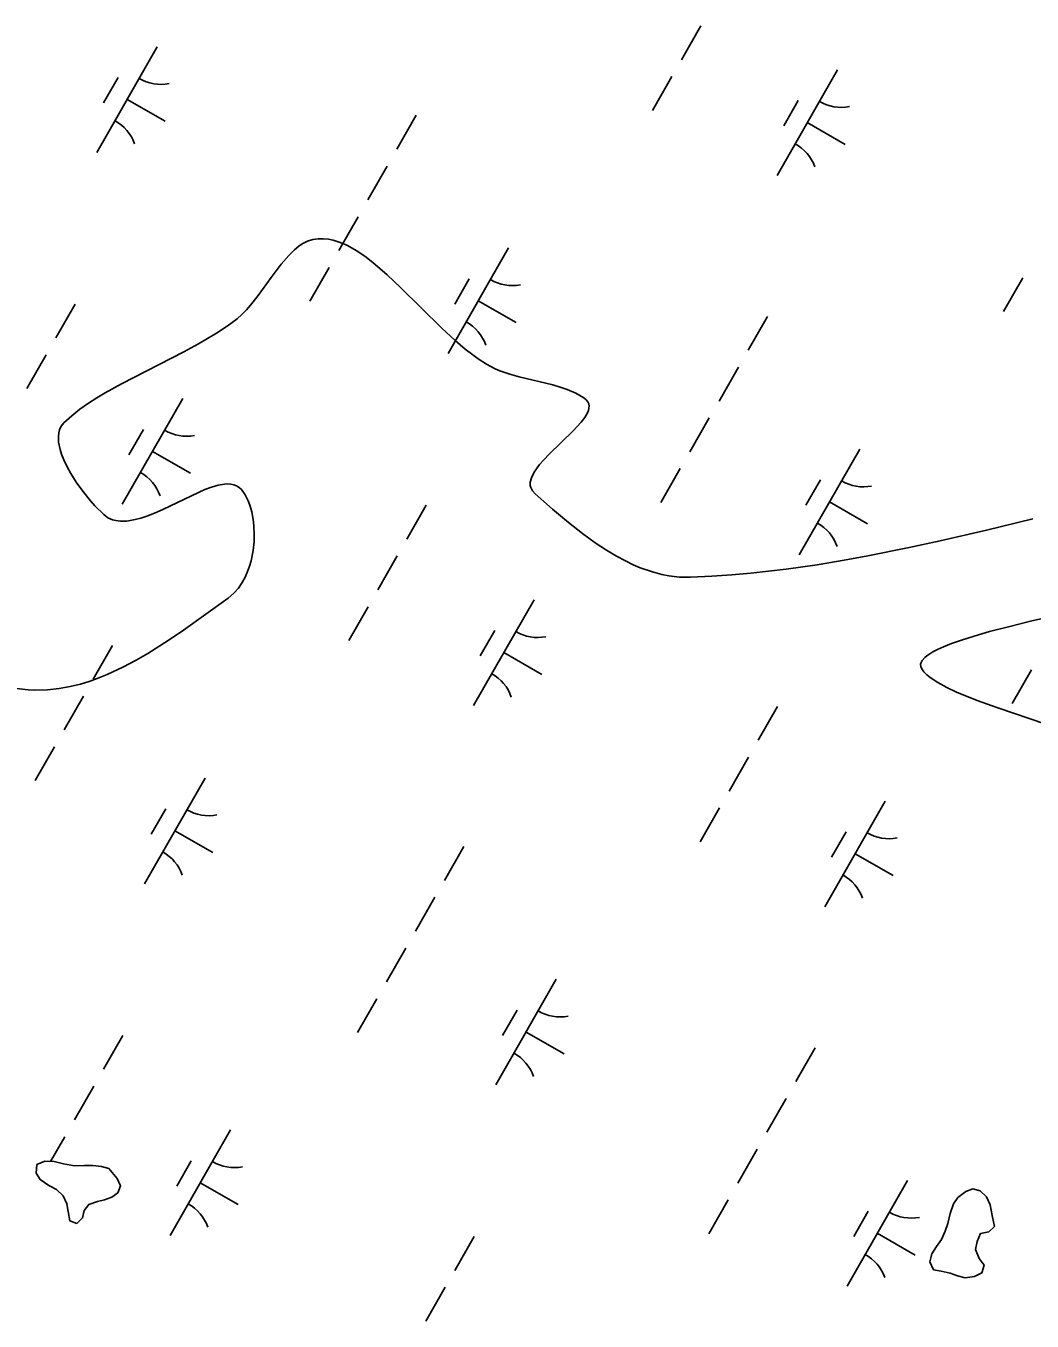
# Model space of a CAD drawing. Extents: x 3930721 to 3950824, y 220441 to 242861.
# Drawn here: x 3946156 to 3946569, y 231530 to 232062 of the extents above; entities that cross this region are included whole.
import ezdxf

# ---------------------------------------------------------------- set-up
doc = ezdxf.new("R2010")
doc.units = 0
for name, color, linetype in [('V-SITE-VEGE', 7, 'Continuous'), ('V-TOPO-SHOR', 7, 'Continuous'), ('V-WETL-SWMP', 7, 'Continuous')]:
    doc.layers.add(name, color=color, linetype=linetype)

msp = doc.modelspace()

# ---------------------------------------------------------------- linework, layer by layer
at = {"layer": 'V-SITE-VEGE'}
for p, q in [((3946273.63, 231974.24), (3946271.47, 231973.57)), ((3946275.82, 231974.53), (3946273.63, 231974.24)), ((3946277.96, 231974.55), (3946275.82, 231974.53)), ((3946280.04, 231974.33), (3946277.96, 231974.55)), ((3946282.08, 231973.9), (3946280.04, 231974.33)), ((3946266.15, 231970.02), (3946263.77, 231967.66)), ((3946267.97, 231971.52), (3946266.15, 231970.02)), ((3946269.35, 231972.47), (3946267.97, 231971.52)), ((3946271.47, 231973.57), (3946269.35, 231972.47)), ((3946284.06, 231973.3), (3946282.08, 231973.9)), ((3946285.99, 231972.56), (3946284.06, 231973.3)), ((3946287.87, 231971.69), (3946285.99, 231972.56)), ((3946291.54, 231969.64), (3946287.87, 231971.69)), ((3946295, 231967.31), (3946291.54, 231969.64)), ((3946260.66, 231964.02), (3946256.58, 231958.61)), ((3946263.77, 231967.66), (3946260.66, 231964.02)), ((3946298.27, 231964.82), (3946295, 231967.31)), ((3946304.27, 231959.68), (3946298.27, 231964.82)), ((3946256.58, 231958.61), (3946251.17, 231951.18)), ((3946309.75, 231954.5), (3946304.27, 231959.68)), ((3946326.71, 231937.73), (3946309.75, 231954.5)), ((3946251.17, 231951.18), (3946248.05, 231947.22)), ((3946244.55, 231943.43), (3946242.58, 231941.69)), ((3946246.37, 231945.3), (3946244.55, 231943.43)), ((3946248.05, 231947.22), (3946246.37, 231945.3)), ((3946238.52, 231938.66), (3946234.11, 231935.73)), ((3946242.58, 231941.69), (3946238.52, 231938.66)), ((3946332.18, 231932.68), (3946326.71, 231937.73)), ((3946234.11, 231935.73), (3946226.68, 231931.34)), ((3946336.28, 231929.19), (3946332.18, 231932.68)), ((3946220.67, 231928.09), (3946195.1, 231914.99)), ((3946226.68, 231931.34), (3946220.67, 231928.09)), ((3946339.35, 231926.8), (3946336.28, 231929.19)), ((3946341.65, 231925.16), (3946339.35, 231926.8)), ((3946345.1, 231922.96), (3946341.65, 231925.16)), ((3946348.53, 231921.13), (3946345.1, 231922.96)), ((3946350.57, 231920.24), (3946348.53, 231921.13)), ((3946354.65, 231918.83), (3946350.57, 231920.24)), ((3946358.43, 231917.79), (3946354.65, 231918.83)), ((3946372.28, 231914.46), (3946358.43, 231917.79)), ((3946188.33, 231911.22), (3946184.9, 231909.17)), ((3946195.1, 231914.99), (3946188.33, 231911.22)), ((3946375.69, 231913.45), (3946372.28, 231914.46)), ((3946378.17, 231912.57), (3946375.69, 231913.45)), ((3946381.73, 231911.03), (3946378.17, 231912.57)), ((3946385.06, 231909.14), (3946381.73, 231911.03)), ((3946181.43, 231906.94), (3946177.96, 231904.49)), ((3946184.9, 231909.17), (3946181.43, 231906.94)), ((3946386.03, 231908.36), (3946385.06, 231909.14)), ((3946386.69, 231907.53), (3946386.03, 231908.36)), ((3946387.06, 231906.67), (3946386.69, 231907.53)), ((3946387.2, 231905.78), (3946387.06, 231906.67)), ((3946387.13, 231904.87), (3946387.2, 231905.78)), ((3946174.56, 231901.82), (3946171.34, 231898.86)), ((3946177.96, 231904.49), (3946174.56, 231901.82)), ((3946383.99, 231899.22), (3946385.41, 231901.11)), ((3946385.41, 231901.11), (3946386.52, 231903.01)), ((3946386.52, 231903.01), (3946386.89, 231903.94)), ((3946386.89, 231903.94), (3946387.13, 231904.87)), ((3946169.27, 231894.85), (3946169.09, 231893.24)), ((3946169.56, 231895.98), (3946169.27, 231894.85)), ((3946170.28, 231897.51), (3946169.56, 231895.98)), ((3946171.34, 231898.86), (3946170.28, 231897.51)), ((3946370.77, 231886.01), (3946380.68, 231895.6)), ((3946380.68, 231895.6), (3946383.99, 231899.22)), ((3946169.09, 231893.24), (3946169.19, 231890.94)), ((3946169.19, 231890.94), (3946169.8, 231887.91)), ((3946169.8, 231887.91), (3946170.42, 231885.97)), ((3946170.42, 231885.97), (3946171.31, 231883.7)), ((3946368.57, 231883.71), (3946370.77, 231886.01)), ((3946171.31, 231883.7), (3946172.55, 231881.06)), ((3946172.55, 231881.06), (3946174.22, 231878.03)), ((3946363.46, 231876.27), (3946364.58, 231878.58)), ((3946364.58, 231878.58), (3946365.54, 231880.03)), ((3946365.54, 231880.03), (3946366.85, 231881.73)), ((3946366.85, 231881.73), (3946368.57, 231883.71)), ((3946174.22, 231878.03), (3946176.38, 231874.59)), ((3946176.38, 231874.59), (3946179.08, 231870.8)), ((3946231.98, 231872.47), (3946234.71, 231873.27)), ((3946234.71, 231873.27), (3946237.41, 231873.74)), ((3946237.41, 231873.74), (3946238.71, 231873.8)), ((3946238.71, 231873.8), (3946239.97, 231873.73)), ((3946239.97, 231873.73), (3946241.18, 231873.48)), ((3946241.18, 231873.48), (3946242.34, 231873.05)), ((3946363.02, 231874.48), (3946363.46, 231876.27)), ((3946363.02, 231873.2), (3946363.02, 231874.48)), ((3946363.22, 231872.28), (3946363.02, 231873.2)), ((3946179.08, 231870.8), (3946182.33, 231866.79)), ((3946212.05, 231863.35), (3946226.62, 231870.33)), ((3946226.62, 231870.33), (3946229.27, 231871.46)), ((3946229.27, 231871.46), (3946231.98, 231872.47)), ((3946242.34, 231873.05), (3946243.42, 231872.38)), ((3946243.42, 231872.38), (3946244.41, 231871.45)), ((3946244.41, 231871.45), (3946245.88, 231869.39)), ((3946245.88, 231869.39), (3946247.12, 231866.91)), ((3946363.87, 231870.96), (3946363.22, 231872.28)), ((3946364.97, 231869.74), (3946363.87, 231870.96)), ((3946372.22, 231863.43), (3946364.97, 231869.74)), ((3946182.33, 231866.79), (3946184.08, 231864.84)), ((3946184.08, 231864.84), (3946187.78, 231861.18)), ((3946208.54, 231861.8), (3946212.05, 231863.35)), ((3946247.12, 231866.91), (3946247.82, 231865.04)), ((3946247.82, 231865.04), (3946248.57, 231862.34)), ((3946378.72, 231857.98), (3946372.22, 231863.43)), ((3946187.78, 231861.18), (3946189.49, 231859.93)), ((3946189.49, 231859.93), (3946191.37, 231859.09)), ((3946191.37, 231859.09), (3946192.71, 231858.73)), ((3946192.71, 231858.73), (3946194.59, 231858.49)), ((3946194.59, 231858.49), (3946197.26, 231858.56)), ((3946197.26, 231858.56), (3946200.72, 231859.15)), ((3946200.72, 231859.15), (3946202.93, 231859.74)), ((3946202.93, 231859.74), (3946205.51, 231860.61)), ((3946205.51, 231860.61), (3946208.54, 231861.8)), ((3946248.57, 231862.34), (3946249.26, 231858.43)), ((3946249.26, 231858.43), (3946249.48, 231856.07)), ((3946384.54, 231853.4), (3946378.72, 231857.98)), ((3946569.55, 231859.46), (3946550.57, 231854.87)), ((3946249.48, 231856.07), (3946249.58, 231853.3)), ((3946249.58, 231853.3), (3946249.49, 231850.08)), ((3946389.73, 231849.62), (3946384.54, 231853.4)), ((3946550.57, 231854.87), (3946531.5, 231850.45)), ((3946249.49, 231850.08), (3946249.1, 231846.39)), ((3946394.35, 231846.56), (3946389.73, 231849.62)), ((3946398.45, 231844.1), (3946394.35, 231846.56)), ((3946518.76, 231847.66), (3946501.74, 231844.23)), ((3946531.5, 231850.45), (3946518.76, 231847.66)), ((3946248.28, 231842.23), (3946247.67, 231840.07)), ((3946249.1, 231846.39), (3946248.28, 231842.23)), ((3946402.09, 231842.14), (3946398.45, 231844.1)), ((3946405.31, 231840.6), (3946402.09, 231842.14)), ((3946492.01, 231842.45), (3946480.88, 231840.61)), ((3946501.74, 231844.23), (3946492.01, 231842.45)), ((3946246.88, 231837.84), (3946245.89, 231835.56)), ((3946247.67, 231840.07), (3946246.88, 231837.84)), ((3946408.16, 231839.39), (3946405.31, 231840.6)), ((3946413.21, 231837.63), (3946408.16, 231839.39)), ((3946417.06, 231836.62), (3946413.21, 231837.63)), ((3946419.98, 231836.06), (3946417.06, 231836.62)), ((3946424.41, 231835.56), (3946419.98, 231836.06)), ((3946437.68, 231835.87), (3946428.9, 231835.48)), ((3946445.92, 231836.43), (3946437.68, 231835.87)), ((3946453.66, 231837.12), (3946445.92, 231836.43)), ((3946468.17, 231838.78), (3946453.66, 231837.12)), ((3946480.88, 231840.61), (3946468.17, 231838.78)), ((3946243.11, 231831.01), (3946241.23, 231828.87)), ((3946244.65, 231833.27), (3946243.11, 231831.01)), ((3946245.89, 231835.56), (3946244.65, 231833.27)), ((3946428.9, 231835.48), (3946424.41, 231835.56)), ((3946238.93, 231826.91), (3946220.46, 231813.69)), ((3946241.23, 231828.87), (3946238.93, 231826.91)), ((3946568.65, 231817.41), (3946598.25, 231824.34)), ((3946551.75, 231813.12), (3946559.49, 231815.16)), ((3946559.49, 231815.16), (3946568.65, 231817.41)), ((3946214.25, 231809.47), (3946205.89, 231804.18)), ((3946220.46, 231813.69), (3946214.25, 231809.47)), ((3946536.11, 231808.2), (3946540.21, 231809.65)), ((3946540.21, 231809.65), (3946545.37, 231811.28)), ((3946545.37, 231811.28), (3946551.75, 231813.12)), ((3946205.89, 231804.18), (3946201.09, 231801.39)), ((3946525.94, 231803.16), (3946528.48, 231804.8)), ((3946528.48, 231804.8), (3946530.39, 231805.79)), ((3946530.39, 231805.79), (3946532.89, 231806.92)), ((3946532.89, 231806.92), (3946536.11, 231808.2)), ((3946201.09, 231801.39), (3946195.56, 231798.46)), ((3946523.42, 231799.77), (3946523.6, 231800.43)), ((3946523.46, 231798.78), (3946523.42, 231799.77)), ((3946523.89, 231797.79), (3946523.46, 231798.78)), ((3946523.6, 231800.43), (3946524.08, 231801.32)), ((3946524.08, 231801.32), (3946525.14, 231802.49)), ((3946525.14, 231802.49), (3946525.94, 231803.16)), ((3946185.79, 231794.11), (3946182.14, 231792.79)), ((3946189.21, 231795.5), (3946185.79, 231794.11)), ((3946195.56, 231798.46), (3946189.21, 231795.5)), ((3946524.79, 231796.59), (3946523.89, 231797.79)), ((3946525.94, 231795.43), (3946524.79, 231796.59)), ((3946527.3, 231794.32), (3946525.94, 231795.43)), ((3946530.51, 231792.19), (3946527.3, 231794.32)), ((3946156.73, 231789.22), (3946150.77, 231789.9)), ((3946159.43, 231789.09), (3946156.73, 231789.22)), ((3946164.65, 231789.2), (3946159.43, 231789.09)), ((3946169.49, 231789.71), (3946164.65, 231789.2)), ((3946174.01, 231790.53), (3946169.49, 231789.71)), ((3946178.22, 231791.58), (3946174.01, 231790.53)), ((3946182.14, 231792.79), (3946178.22, 231791.58)), ((3946534.19, 231790.19), (3946530.51, 231792.19)), ((3946538.23, 231788.29), (3946534.19, 231790.19)), ((3946546.71, 231784.83), (3946538.23, 231788.29)), ((3946555.12, 231781.77), (3946546.71, 231784.83)), ((3946593.2, 231768.97), (3946555.12, 231781.77))]:
    msp.add_line(p, q, dxfattribs=at)
at = {"layer": 'V-TOPO-SHOR'}
for points in [[(3946189.78, 231592.54), (3946186.83, 231593.33), (3946183.22, 231593.78), (3946179.78, 231593.74), (3946175.69, 231593.7), (3946171.26, 231594.48), (3946167.32, 231595.42), (3946163.56, 231595.55), (3946160.3, 231594.2), (3946160.01, 231590.6), (3946161.67, 231588), (3946165.13, 231585.58), (3946168.26, 231583.97), (3946171.07, 231581.38), (3946172.57, 231578.12), (3946173.1, 231574.85), (3946173.79, 231571.09), (3946176.75, 231569.98), (3946179.02, 231572.29), (3946179.64, 231575.25), (3946181.58, 231577.72), (3946185.17, 231579.07), (3946188.11, 231579.75), (3946191.04, 231580.77), (3946193.48, 231582.59), (3946194.6, 231585.38), (3946193.26, 231588.48), (3946189.78, 231592.54)], [(3946552.89, 231573.29), (3946552.02, 231577.7), (3946550.52, 231580.96), (3946547.88, 231583.39), (3946544.92, 231584.18), (3946541.98, 231583.17), (3946538.73, 231580.68), (3946536.96, 231578.04), (3946535.53, 231574.1), (3946534.59, 231570), (3946533.47, 231566.88), (3946532.04, 231563.42), (3946529.94, 231560.46), (3946528, 231557.49), (3946527.22, 231554.21), (3946528.73, 231550.95), (3946531.84, 231550.33), (3946535.61, 231549.55), (3946538.57, 231548.43), (3946541.69, 231547.64), (3946545.61, 231548.17), (3946548.54, 231549.68), (3946549.49, 231552.8), (3946547.5, 231555.56), (3946545.99, 231559.31), (3946546.61, 231562.59), (3946548.05, 231565.88), (3946551.48, 231566.57), (3946553.75, 231568.72), (3946552.89, 231573.29)]]:
    msp.add_lwpolyline(points, dxfattribs=at)
at = {"layer": 'V-WETL-SWMP'}
for p, q in [((3946433.09, 232061.97), (3946425.14, 232048.08)), ((3946209.75, 232053.41), (3946184.9, 232010.02)), ((3946489.28, 232043.95), (3946464.43, 232000.56)), ((3946193.61, 232040.75), (3946187.65, 232030.34)), ((3946421.16, 232041.14), (3946413.21, 232027.26)), ((3946197.32, 232031.71), (3946212.94, 232022.77)), ((3946473.14, 232031.3), (3946467.18, 232020.89)), ((3946316.12, 232025.24), (3946308.17, 232011.36)), ((3946476.86, 232022.26), (3946492.48, 232013.31)), ((3946304.19, 232004.41), (3946296.24, 231990.53)), ((3946292.26, 231983.59), (3946284.31, 231969.7)), ((3946354.09, 231970.74), (3946329.24, 231927.35)), ((3946280.34, 231962.76), (3946272.38, 231948.88)), ((3946565.5, 231958.47), (3946557.55, 231944.59)), ((3946337.95, 231958.09), (3946331.99, 231947.68)), ((3946175.95, 231947.69), (3946168, 231933.81)), ((3946341.66, 231949.05), (3946357.28, 231940.1)), ((3946460.46, 231942.58), (3946452.51, 231928.69)), ((3946164.03, 231926.86), (3946156.08, 231912.98)), ((3946448.53, 231921.75), (3946440.58, 231907.86)), ((3946220.22, 231908.85), (3946195.37, 231865.46)), ((3946436.6, 231900.92), (3946428.65, 231887.04)), ((3946204.08, 231896.2), (3946198.12, 231885.78)), ((3946207.8, 231887.16), (3946223.42, 231878.21)), ((3946498.43, 231888.08), (3946473.58, 231844.69)), ((3946424.68, 231880.1), (3946416.72, 231866.21)), ((3946482.29, 231875.42), (3946476.33, 231865.01)), ((3946320.3, 231865.02), (3946312.34, 231851.14)), ((3946486.01, 231866.38), (3946501.63, 231857.44)), ((3946308.37, 231844.2), (3946300.42, 231830.31)), ((3946364.56, 231826.18), (3946339.71, 231782.8)), ((3946296.44, 231823.37), (3946288.49, 231809.49)), ((3946348.43, 231813.53), (3946342.46, 231803.12)), ((3946191.4, 231807.47), (3946183.45, 231793.59)), ((3946352.14, 231804.49), (3946367.76, 231795.54)), ((3946569.02, 231797.43), (3946561.07, 231783.55)), ((3946179.47, 231786.65), (3946171.52, 231772.76)), ((3946464.64, 231782.36), (3946456.69, 231768.47)), ((3946167.54, 231765.82), (3946159.59, 231751.94)), ((3946452.71, 231761.53), (3946444.76, 231747.65)), ((3946229.37, 231752.97), (3946204.52, 231709.58)), ((3946213.23, 231740.32), (3946207.27, 231729.91)), ((3946440.78, 231740.71), (3946432.83, 231726.82)), ((3946508.9, 231743.52), (3946484.06, 231700.13)), ((3946216.95, 231731.28), (3946232.57, 231722.33)), ((3946492.77, 231730.86), (3946486.8, 231720.45)), ((3946335.74, 231724.81), (3946327.79, 231710.92)), ((3946496.48, 231721.82), (3946512.1, 231712.88)), ((3946323.81, 231703.98), (3946315.86, 231690.1)), ((3946311.89, 231683.15), (3946303.93, 231669.27)), ((3946373.71, 231670.31), (3946348.86, 231626.92)), ((3946299.96, 231662.33), (3946292.01, 231648.44)), ((3946357.57, 231657.65), (3946351.61, 231647.24)), ((3946195.58, 231647.26), (3946187.63, 231633.37)), ((3946361.29, 231648.61), (3946376.91, 231639.67)), ((3946480.08, 231642.14), (3946472.13, 231628.26)), ((3946183.65, 231626.43), (3946175.7, 231612.54)), ((3946468.15, 231621.31), (3946460.2, 231607.43)), ((3946239.84, 231608.42), (3946215, 231565.03)), ((3946171.72, 231605.6), (3946165.92, 231595.47)), ((3946456.23, 231600.49), (3946448.28, 231586.6)), ((3946160.3, 231594.2), (3946160.01, 231590.6)), ((3946163.56, 231595.55), (3946160.3, 231594.2)), ((3946167.32, 231595.42), (3946163.56, 231595.55)), ((3946171.26, 231594.48), (3946167.32, 231595.42)), ((3946175.69, 231593.7), (3946171.26, 231594.48)), ((3946179.78, 231593.75), (3946175.69, 231593.7)), ((3946183.22, 231593.78), (3946179.78, 231593.75)), ((3946186.83, 231593.33), (3946183.22, 231593.78)), ((3946189.78, 231592.54), (3946186.83, 231593.33)), ((3946193.26, 231588.48), (3946189.78, 231592.54)), ((3946223.71, 231595.76), (3946217.74, 231585.35)), ((3946160.01, 231590.6), (3946161.67, 231588)), ((3946161.67, 231588), (3946165.13, 231585.58)), ((3946194.6, 231585.38), (3946193.26, 231588.48)), ((3946227.42, 231586.72), (3946243.04, 231577.78)), ((3946518.05, 231587.64), (3946493.2, 231544.25)), ((3946165.13, 231585.58), (3946168.26, 231583.97)), ((3946168.26, 231583.97), (3946171.07, 231581.38)), ((3946171.07, 231581.38), (3946172.57, 231578.12)), ((3946188.11, 231579.75), (3946191.04, 231580.76)), ((3946191.04, 231580.76), (3946193.48, 231582.59)), ((3946193.48, 231582.59), (3946194.6, 231585.38)), ((3946538.74, 231580.68), (3946536.96, 231578.04)), ((3946541.98, 231583.17), (3946538.74, 231580.68)), ((3946544.92, 231584.18), (3946541.98, 231583.17)), ((3946547.88, 231583.39), (3946544.92, 231584.18)), ((3946550.52, 231580.96), (3946547.88, 231583.39)), ((3946552.02, 231577.7), (3946550.52, 231580.96)), ((3946172.57, 231578.12), (3946173.1, 231574.85)), ((3946179.02, 231572.29), (3946179.64, 231575.25)), ((3946179.64, 231575.25), (3946181.58, 231577.72)), ((3946181.58, 231577.72), (3946185.17, 231579.07)), ((3946185.17, 231579.07), (3946188.11, 231579.75)), ((3946444.3, 231579.66), (3946436.35, 231565.78)), ((3946536.96, 231578.04), (3946535.53, 231574.1)), ((3946552.89, 231573.29), (3946552.02, 231577.7)), ((3946173.1, 231574.85), (3946173.79, 231571.1)), ((3946173.79, 231571.1), (3946176.75, 231569.98)), ((3946176.75, 231569.98), (3946179.02, 231572.29)), ((3946501.92, 231574.99), (3946495.95, 231564.57)), ((3946534.59, 231570), (3946533.47, 231566.88)), ((3946535.53, 231574.1), (3946534.59, 231570)), ((3946553.75, 231568.72), (3946552.89, 231573.29)), ((3946339.92, 231564.59), (3946331.97, 231550.7)), ((3946505.63, 231565.95), (3946521.25, 231557)), ((3946533.47, 231566.88), (3946532.04, 231563.42)), ((3946546.61, 231562.59), (3946548.05, 231565.88)), ((3946548.05, 231565.88), (3946551.48, 231566.57)), ((3946551.48, 231566.57), (3946553.75, 231568.72)), ((3946529.94, 231560.46), (3946528, 231557.49)), ((3946532.04, 231563.42), (3946529.94, 231560.46)), ((3946545.99, 231559.31), (3946546.61, 231562.59)), ((3946547.5, 231555.56), (3946545.99, 231559.31)), ((3946528, 231557.49), (3946527.22, 231554.21)), ((3946527.22, 231554.21), (3946528.72, 231550.95)), ((3946549.49, 231552.8), (3946547.5, 231555.56)), ((3946528.72, 231550.95), (3946531.84, 231550.33)), ((3946531.84, 231550.33), (3946535.61, 231549.55)), ((3946535.61, 231549.55), (3946538.57, 231548.43)), ((3946545.61, 231548.17), (3946548.54, 231549.68)), ((3946548.54, 231549.68), (3946549.49, 231552.8)), ((3946327.99, 231543.76), (3946320.04, 231529.88)), ((3946538.57, 231548.43), (3946541.69, 231547.64)), ((3946541.69, 231547.64), (3946545.61, 231548.17))]:
    msp.add_line(p, q, dxfattribs=at)
for centre, start, end in [((3946211.26, 232055.56), 239.4279, 280.9715), ((3946490.79, 232046.11), 239.4279, 280.9715), ((3946183.8, 232007.63), 19.4279, 60.9715), ((3946463.34, 231998.17), 19.4279, 60.9715), ((3946355.6, 231972.9), 239.4279, 280.9715), ((3946328.14, 231924.96), 19.4279, 60.9715), ((3946221.73, 231911.01), 239.4279, 280.9715), ((3946194.28, 231863.07), 19.4279, 60.9715), ((3946499.94, 231890.23), 239.4279, 280.9715), ((3946472.48, 231842.29), 19.4279, 60.9715), ((3946366.07, 231828.34), 239.4279, 280.9715), ((3946338.62, 231780.4), 19.4279, 60.9715), ((3946230.88, 231755.13), 239.4279, 280.9715), ((3946510.41, 231745.67), 239.4279, 280.9715), ((3946203.42, 231707.19), 19.4279, 60.9715), ((3946482.96, 231697.74), 19.4279, 60.9715), ((3946375.22, 231672.46), 239.4279, 280.9715), ((3946347.77, 231624.53), 19.4279, 60.9715), ((3946241.35, 231610.57), 239.4279, 280.9715), ((3946213.9, 231562.63), 19.4279, 60.9715), ((3946519.56, 231589.8), 239.4279, 280.9715), ((3946492.11, 231541.86), 19.4279, 60.9715)]:
    msp.add_arc(centre, 17.62, start, end, dxfattribs=at)

doc.saveas('drawing.dxf')
